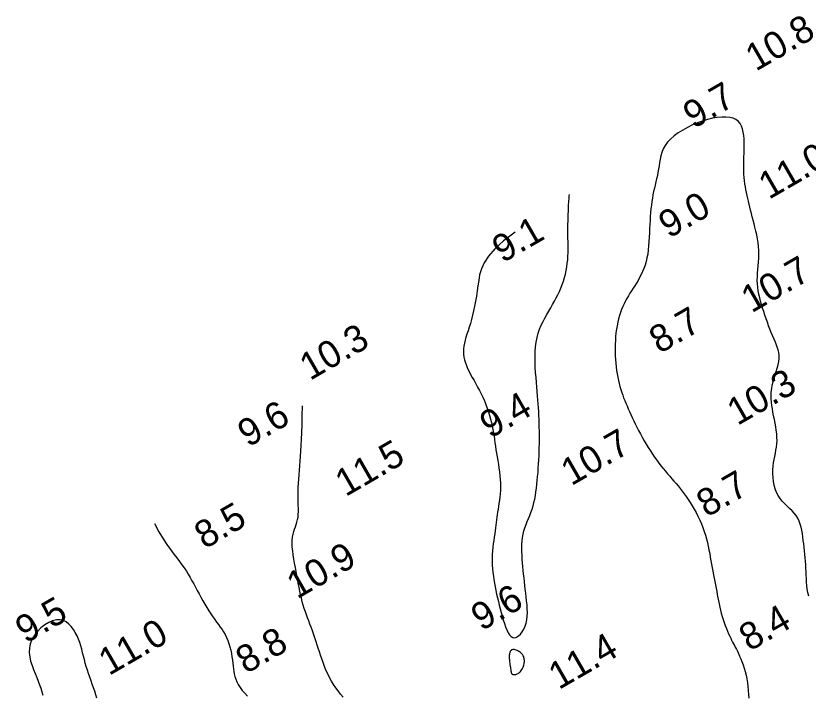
# Model space of a CAD drawing. Extents: x 3024098 to 3056816, y 418252 to 509144.
# Drawn here: x 3036172.1 to 3036317.9, y 420095.6 to 420220.7 of the extents above; entities that cross this region are included whole.
import ezdxf

# ---------------------------------------------------------------- set-up
doc = ezdxf.new("R2010")
doc.units = 0
doc.layers.add('V-CHAN-CONT-EL10', color=7, linetype='Continuous')
doc.layers.add('V-TOPO-SOUN-0911', color=7, linetype='Continuous')

msp = doc.modelspace()

# ---------------------------------------------------------------- linework, layer by layer
at = {"layer": 'V-CHAN-CONT-EL10'}
for points in [[(3036318.02, 420113.85), (3036317.85, 420114.51), (3036317.73, 420115.15), (3036317.64, 420115.79), (3036317.58, 420116.43), (3036317.55, 420117.07), (3036317.52, 420117.7), (3036317.5, 420118.34), (3036317.47, 420118.98), (3036317.44, 420119.62), (3036317.39, 420120.26), (3036317.34, 420120.9), (3036317.28, 420121.55), (3036317.21, 420122.19), (3036317.14, 420122.83), (3036317.06, 420123.47), (3036316.99, 420124.1), (3036316.91, 420124.73), (3036316.82, 420125.35), (3036316.72, 420125.96), (3036316.6, 420126.55), (3036316.44, 420127.12), (3036316.24, 420127.67), (3036316, 420128.19), (3036315.7, 420128.68), (3036315.34, 420129.13), (3036314.93, 420129.57), (3036314.48, 420129.99), (3036314.03, 420130.42), (3036313.57, 420130.85), (3036313.13, 420131.31), (3036312.72, 420131.8), (3036312.36, 420132.34), (3036312.06, 420132.94), (3036311.82, 420133.58), (3036311.64, 420134.25), (3036311.51, 420134.95), (3036311.43, 420135.66), (3036311.4, 420136.37), (3036311.4, 420137.07), (3036311.45, 420137.74), (3036311.52, 420138.38), (3036311.62, 420138.98), (3036311.74, 420139.57), (3036311.85, 420140.15), (3036311.96, 420140.72), (3036312.06, 420141.29), (3036312.13, 420141.87), (3036312.16, 420142.46), (3036312.15, 420143.08), (3036312.1, 420143.72), (3036312.01, 420144.37), (3036311.91, 420145.04), (3036311.79, 420145.71), (3036311.66, 420146.37), (3036311.53, 420147.04), (3036311.41, 420147.69), (3036311.3, 420148.33), (3036311.21, 420148.96), (3036311.14, 420149.58), (3036311.1, 420150.2), (3036311.08, 420150.81), (3036311.1, 420151.42), (3036311.17, 420152.04), (3036311.27, 420152.66), (3036311.42, 420153.29), (3036311.59, 420153.93), (3036311.79, 420154.56), (3036311.99, 420155.2), (3036312.17, 420155.82), (3036312.34, 420156.43), (3036312.46, 420157.02), (3036312.52, 420157.59), (3036312.52, 420158.14), (3036312.46, 420158.67), (3036312.35, 420159.18), (3036312.2, 420159.69), (3036312.01, 420160.2), (3036311.8, 420160.72), (3036311.57, 420161.25), (3036311.33, 420161.81), (3036311.08, 420162.39), (3036310.85, 420162.99), (3036310.61, 420163.62), (3036310.38, 420164.26), (3036310.15, 420164.91), (3036309.93, 420165.56), (3036309.71, 420166.22), (3036309.51, 420166.87), (3036309.32, 420167.52), (3036309.14, 420168.16), (3036308.97, 420168.79), (3036308.83, 420169.43), (3036308.71, 420170.06), (3036308.62, 420170.7), (3036308.56, 420171.34), (3036308.53, 420171.99), (3036308.54, 420172.64), (3036308.58, 420173.31), (3036308.64, 420173.98), (3036308.7, 420174.66), (3036308.76, 420175.35), (3036308.81, 420176.05), (3036308.83, 420176.76), (3036308.82, 420177.47), (3036308.77, 420178.19), (3036308.69, 420178.91), (3036308.57, 420179.63), (3036308.43, 420180.34), (3036308.27, 420181.05), (3036308.1, 420181.74), (3036307.93, 420182.41), (3036307.75, 420183.06), (3036307.59, 420183.69), (3036307.44, 420184.29), (3036307.29, 420184.87), (3036307.15, 420185.44), (3036307.01, 420185.99), (3036306.89, 420186.54), (3036306.77, 420187.07), (3036306.65, 420187.61), (3036306.54, 420188.14), (3036306.43, 420188.68), (3036306.34, 420189.22), (3036306.25, 420189.77), (3036306.18, 420190.34), (3036306.12, 420190.91), (3036306.07, 420191.5), (3036306.04, 420192.1), (3036306.03, 420192.73), (3036306.03, 420193.37), (3036306.04, 420194.03), (3036306.06, 420194.69), (3036306.08, 420195.36), (3036306.09, 420196.03), (3036306.1, 420196.71), (3036306.1, 420197.37), (3036306.08, 420198.03), (3036306.03, 420198.67), (3036305.95, 420199.29), (3036305.82, 420199.86), (3036305.63, 420200.39), (3036305.37, 420200.86), (3036305.03, 420201.26), (3036304.6, 420201.58), (3036304.07, 420201.82), (3036303.45, 420201.97), (3036302.75, 420202.05), (3036301.98, 420202.04), (3036301.15, 420201.96), (3036300.28, 420201.81), (3036299.38, 420201.6), (3036298.45, 420201.31), (3036297.52, 420200.97), (3036296.59, 420200.58), (3036295.68, 420200.13), (3036294.81, 420199.65), (3036293.99, 420199.12), (3036293.24, 420198.57), (3036292.58, 420197.99), (3036292.02, 420197.4), (3036291.58, 420196.79), (3036291.23, 420196.17), (3036290.98, 420195.54), (3036290.78, 420194.91), (3036290.64, 420194.29), (3036290.54, 420193.66), (3036290.44, 420193.04), (3036290.35, 420192.44), (3036290.25, 420191.84), (3036290.13, 420191.26), (3036290, 420190.68), (3036289.86, 420190.1), (3036289.72, 420189.52), (3036289.58, 420188.94), (3036289.45, 420188.35), (3036289.33, 420187.74), (3036289.22, 420187.12), (3036289.12, 420186.49), (3036289.03, 420185.83), (3036288.96, 420185.16), (3036288.89, 420184.46), (3036288.83, 420183.75), (3036288.78, 420183.02), (3036288.74, 420182.27), (3036288.71, 420181.5), (3036288.67, 420180.71), (3036288.64, 420179.92), (3036288.59, 420179.13), (3036288.53, 420178.34), (3036288.45, 420177.58), (3036288.35, 420176.83), (3036288.22, 420176.11), (3036288.05, 420175.43), (3036287.86, 420174.79), (3036287.64, 420174.17), (3036287.39, 420173.59), (3036287.13, 420173.03), (3036286.85, 420172.49), (3036286.57, 420171.98), (3036286.27, 420171.48), (3036285.98, 420171), (3036285.68, 420170.53), (3036285.38, 420170.06), (3036285.09, 420169.6), (3036284.8, 420169.14), (3036284.52, 420168.66), (3036284.26, 420168.18), (3036284, 420167.68), (3036283.77, 420167.16), (3036283.55, 420166.62), (3036283.34, 420166.06), (3036283.16, 420165.48), (3036282.99, 420164.88), (3036282.84, 420164.26), (3036282.71, 420163.62), (3036282.61, 420162.97), (3036282.52, 420162.3), (3036282.45, 420161.61), (3036282.4, 420160.92), (3036282.38, 420160.21), (3036282.36, 420159.51), (3036282.37, 420158.8), (3036282.39, 420158.1), (3036282.43, 420157.41), (3036282.49, 420156.73), (3036282.56, 420156.06), (3036282.64, 420155.41), (3036282.74, 420154.77), (3036282.85, 420154.16), (3036282.97, 420153.55), (3036283.1, 420152.97), (3036283.25, 420152.42), (3036283.4, 420151.88), (3036283.57, 420151.36), (3036283.75, 420150.86), (3036283.93, 420150.36), (3036284.13, 420149.86), (3036284.34, 420149.37), (3036284.55, 420148.86), (3036284.78, 420148.35), (3036285.02, 420147.81), (3036285.26, 420147.27), (3036285.52, 420146.7), (3036285.78, 420146.12), (3036286.06, 420145.54), (3036286.36, 420144.93), (3036286.67, 420144.32), (3036287, 420143.71), (3036287.34, 420143.08), (3036287.7, 420142.45), (3036288.07, 420141.82), (3036288.45, 420141.2), (3036288.84, 420140.59), (3036289.23, 420139.99), (3036289.63, 420139.41), (3036290.03, 420138.85), (3036290.43, 420138.31), (3036290.83, 420137.8), (3036291.23, 420137.31), (3036291.62, 420136.83), (3036292.02, 420136.36), (3036292.41, 420135.91), (3036292.8, 420135.46), (3036293.18, 420135.02), (3036293.57, 420134.57), (3036293.95, 420134.12), (3036294.33, 420133.66), (3036294.71, 420133.19), (3036295.08, 420132.7), (3036295.46, 420132.19), (3036295.83, 420131.66), (3036296.19, 420131.09), (3036296.56, 420130.49), (3036296.92, 420129.86), (3036297.27, 420129.21), (3036297.61, 420128.54), (3036297.94, 420127.85), (3036298.24, 420127.16), (3036298.52, 420126.46), (3036298.77, 420125.76), (3036298.98, 420125.07), (3036299.18, 420124.38), (3036299.35, 420123.69), (3036299.5, 420123.02), (3036299.63, 420122.35), (3036299.76, 420121.68), (3036299.88, 420121.02), (3036300, 420120.36), (3036300.12, 420119.71), (3036300.24, 420119.06), (3036300.36, 420118.42), (3036300.48, 420117.78), (3036300.6, 420117.15), (3036300.72, 420116.53), (3036300.84, 420115.92), (3036300.95, 420115.32), (3036301.06, 420114.72), (3036301.16, 420114.14), (3036301.26, 420113.55), (3036301.37, 420112.98), (3036301.49, 420112.41), (3036301.61, 420111.83), (3036301.75, 420111.26), (3036301.9, 420110.68), (3036302.06, 420110.11), (3036302.25, 420109.53), (3036302.44, 420108.96), (3036302.64, 420108.41), (3036302.85, 420107.88), (3036303.05, 420107.37), (3036303.25, 420106.9), (3036303.44, 420106.47), (3036303.63, 420106.08), (3036303.8, 420105.72), (3036303.97, 420105.39), (3036304.14, 420105.07), (3036304.31, 420104.75), (3036304.48, 420104.42), (3036304.67, 420104.08), (3036304.86, 420103.7), (3036305.06, 420103.28), (3036305.27, 420102.82), (3036305.49, 420102.32), (3036305.7, 420101.79), (3036305.91, 420101.21), (3036306.11, 420100.61), (3036306.29, 420099.97), (3036306.45, 420099.31), (3036306.59, 420098.61), (3036306.7, 420097.9), (3036306.79, 420097.18), (3036306.87, 420096.45), (3036306.92, 420095.73), (3036306.96, 420095.03)], [(3036263.94, 420180.84), (3036261.84, 420179.25), (3036260.25, 420177.8), (3036259.08, 420176.46), (3036258.28, 420175.23), (3036257.75, 420174.08), (3036257.43, 420173.01), (3036257.25, 420171.98), (3036257.12, 420170.99), (3036256.98, 420170.02), (3036256.84, 420169.07), (3036256.68, 420168.15), (3036256.5, 420167.25), (3036256.32, 420166.39), (3036256.12, 420165.57), (3036255.92, 420164.78), (3036255.72, 420164.04), (3036255.51, 420163.35), (3036255.3, 420162.7), (3036255.1, 420162.09), (3036254.91, 420161.51), (3036254.75, 420160.95), (3036254.61, 420160.41), (3036254.51, 420159.89), (3036254.45, 420159.38), (3036254.44, 420158.87), (3036254.46, 420158.36), (3036254.54, 420157.85), (3036254.65, 420157.34), (3036254.81, 420156.82), (3036255, 420156.29), (3036255.22, 420155.76), (3036255.47, 420155.22), (3036255.76, 420154.67), (3036256.06, 420154.1), (3036256.39, 420153.53), (3036256.72, 420152.94), (3036257.06, 420152.34), (3036257.4, 420151.72), (3036257.72, 420151.1), (3036258.03, 420150.45), (3036258.32, 420149.8), (3036258.59, 420149.13), (3036258.84, 420148.46), (3036259.06, 420147.78), (3036259.26, 420147.11), (3036259.45, 420146.44), (3036259.61, 420145.78), (3036259.75, 420145.13), (3036259.87, 420144.5), (3036259.98, 420143.88), (3036260.08, 420143.27), (3036260.17, 420142.66), (3036260.25, 420142.05), (3036260.34, 420141.43), (3036260.43, 420140.8), (3036260.52, 420140.15), (3036260.63, 420139.48), (3036260.75, 420138.8), (3036260.87, 420138.1), (3036260.98, 420137.4), (3036261.08, 420136.7), (3036261.17, 420136), (3036261.23, 420135.3), (3036261.27, 420134.62), (3036261.27, 420133.96), (3036261.25, 420133.31), (3036261.2, 420132.68), (3036261.14, 420132.07), (3036261.06, 420131.48), (3036260.98, 420130.91), (3036260.89, 420130.36), (3036260.81, 420129.84), (3036260.73, 420129.33), (3036260.67, 420128.84), (3036260.61, 420128.36), (3036260.55, 420127.88), (3036260.49, 420127.39), (3036260.43, 420126.9), (3036260.36, 420126.39), (3036260.28, 420125.86), (3036260.2, 420125.29), (3036260.11, 420124.71), (3036260.02, 420124.1), (3036259.94, 420123.47), (3036259.86, 420122.83), (3036259.8, 420122.17), (3036259.75, 420121.51), (3036259.73, 420120.85), (3036259.73, 420120.19), (3036259.75, 420119.53), (3036259.8, 420118.86), (3036259.87, 420118.2), (3036259.95, 420117.54), (3036260.05, 420116.88), (3036260.16, 420116.21), (3036260.28, 420115.55), (3036260.42, 420114.88), (3036260.56, 420114.21), (3036260.71, 420113.54), (3036260.87, 420112.87), (3036261.03, 420112.19), (3036261.21, 420111.51), (3036261.39, 420110.84), (3036261.58, 420110.15), (3036261.77, 420109.47), (3036261.98, 420108.81), (3036262.2, 420108.18), (3036262.43, 420107.61), (3036262.68, 420107.11), (3036262.94, 420106.7), (3036263.23, 420106.4), (3036263.54, 420106.22), (3036263.88, 420106.19), (3036264.23, 420106.29), (3036264.58, 420106.52), (3036264.92, 420106.84), (3036265.24, 420107.25), (3036265.53, 420107.74), (3036265.78, 420108.29), (3036265.97, 420108.88), (3036266.11, 420109.51), (3036266.18, 420110.16), (3036266.21, 420110.84), (3036266.19, 420111.53), (3036266.15, 420112.24), (3036266.08, 420112.95), (3036266, 420113.67), (3036265.92, 420114.39), (3036265.83, 420115.1), (3036265.75, 420115.8), (3036265.67, 420116.5), (3036265.6, 420117.19), (3036265.52, 420117.89), (3036265.46, 420118.58), (3036265.39, 420119.27), (3036265.33, 420119.96), (3036265.28, 420120.64), (3036265.23, 420121.33), (3036265.2, 420122.01), (3036265.19, 420122.69), (3036265.2, 420123.35), (3036265.24, 420124.01), (3036265.31, 420124.64), (3036265.42, 420125.26), (3036265.57, 420125.85), (3036265.75, 420126.43), (3036265.96, 420127), (3036266.18, 420127.56), (3036266.41, 420128.12), (3036266.65, 420128.69), (3036266.87, 420129.26), (3036267.08, 420129.84), (3036267.26, 420130.45), (3036267.42, 420131.07), (3036267.56, 420131.71), (3036267.68, 420132.36), (3036267.79, 420133.03), (3036267.88, 420133.72), (3036267.96, 420134.43), (3036268.03, 420135.15), (3036268.1, 420135.88), (3036268.17, 420136.63), (3036268.22, 420137.38), (3036268.27, 420138.14), (3036268.32, 420138.91), (3036268.36, 420139.68), (3036268.39, 420140.45), (3036268.41, 420141.21), (3036268.43, 420141.97), (3036268.43, 420142.72), (3036268.43, 420143.46), (3036268.42, 420144.2), (3036268.41, 420144.94), (3036268.39, 420145.66), (3036268.36, 420146.38), (3036268.33, 420147.1), (3036268.29, 420147.81), (3036268.25, 420148.52), (3036268.2, 420149.24), (3036268.14, 420149.97), (3036268.08, 420150.73), (3036268.02, 420151.51), (3036267.95, 420152.32), (3036267.88, 420153.17), (3036267.81, 420154.07), (3036267.73, 420154.99), (3036267.67, 420155.95), (3036267.63, 420156.91), (3036267.62, 420157.87), (3036267.64, 420158.81), (3036267.71, 420159.73), (3036267.82, 420160.61), (3036267.99, 420161.45), (3036268.21, 420162.23), (3036268.47, 420162.98), (3036268.77, 420163.7), (3036269.09, 420164.38), (3036269.43, 420165.04), (3036269.79, 420165.68), (3036270.14, 420166.3), (3036270.5, 420166.92), (3036270.85, 420167.53), (3036271.18, 420168.13), (3036271.51, 420168.74), (3036271.82, 420169.34), (3036272.11, 420169.95), (3036272.38, 420170.57), (3036272.62, 420171.2), (3036272.84, 420171.84), (3036273.04, 420172.48), (3036273.21, 420173.14), (3036273.35, 420173.8), (3036273.47, 420174.46), (3036273.56, 420175.12), (3036273.63, 420175.78), (3036273.68, 420176.43), (3036273.7, 420177.07), (3036273.71, 420177.72), (3036273.71, 420178.38), (3036273.7, 420179.05), (3036273.68, 420179.76), (3036273.67, 420180.5), (3036273.66, 420181.29), (3036273.67, 420182.13), (3036273.69, 420183.04), (3036273.72, 420183.97), (3036273.76, 420184.88), (3036273.81, 420185.73), (3036273.85, 420186.49), (3036273.89, 420187.11), (3036273.92, 420187.56), (3036273.94, 420187.78)], [(3036232.29, 420095.27), (3036231.85, 420095.82), (3036231.4, 420096.38), (3036230.97, 420096.96), (3036230.55, 420097.57), (3036230.16, 420098.19), (3036229.79, 420098.84), (3036229.46, 420099.52), (3036229.15, 420100.21), (3036228.87, 420100.9), (3036228.61, 420101.6), (3036228.37, 420102.29), (3036228.15, 420102.96), (3036227.93, 420103.61), (3036227.73, 420104.24), (3036227.54, 420104.84), (3036227.35, 420105.42), (3036227.16, 420105.98), (3036226.98, 420106.53), (3036226.79, 420107.08), (3036226.6, 420107.62), (3036226.4, 420108.16), (3036226.19, 420108.71), (3036225.98, 420109.27), (3036225.77, 420109.83), (3036225.56, 420110.4), (3036225.35, 420110.98), (3036225.15, 420111.58), (3036224.96, 420112.19), (3036224.78, 420112.81), (3036224.62, 420113.45), (3036224.47, 420114.1), (3036224.33, 420114.77), (3036224.19, 420115.46), (3036224.06, 420116.16), (3036223.94, 420116.87), (3036223.81, 420117.61), (3036223.67, 420118.36), (3036223.53, 420119.12), (3036223.38, 420119.89), (3036223.24, 420120.66), (3036223.12, 420121.42), (3036223.02, 420122.16), (3036222.95, 420122.87), (3036222.91, 420123.54), (3036222.92, 420124.16), (3036222.98, 420124.72), (3036223.08, 420125.24), (3036223.21, 420125.72), (3036223.37, 420126.17), (3036223.52, 420126.61), (3036223.68, 420127.04), (3036223.81, 420127.48), (3036223.93, 420127.93), (3036224, 420128.4), (3036224.05, 420128.9), (3036224.07, 420129.43), (3036224.07, 420129.98), (3036224.06, 420130.56), (3036224.05, 420131.16), (3036224.03, 420131.8), (3036224.03, 420132.46), (3036224.04, 420133.15), (3036224.06, 420133.87), (3036224.1, 420134.62), (3036224.14, 420135.39), (3036224.19, 420136.18), (3036224.25, 420137.01), (3036224.32, 420137.85), (3036224.39, 420138.71), (3036224.46, 420139.6), (3036224.54, 420140.54), (3036224.61, 420141.56), (3036224.67, 420142.68), (3036224.73, 420143.95), (3036224.77, 420145.39), (3036224.79, 420147.03), (3036224.8, 420148.89)], [(3036197.57, 420127.19), (3036198.41, 420125.7), (3036199.18, 420124.42), (3036199.89, 420123.33), (3036200.54, 420122.4), (3036201.14, 420121.59), (3036201.69, 420120.88), (3036202.19, 420120.24), (3036202.64, 420119.63), (3036203.06, 420119.04), (3036203.45, 420118.45), (3036203.81, 420117.87), (3036204.16, 420117.28), (3036204.49, 420116.69), (3036204.81, 420116.1), (3036205.13, 420115.5), (3036205.46, 420114.89), (3036205.79, 420114.26), (3036206.14, 420113.63), (3036206.5, 420113), (3036206.85, 420112.37), (3036207.22, 420111.76), (3036207.58, 420111.16), (3036207.95, 420110.59), (3036208.31, 420110.05), (3036208.67, 420109.55), (3036209.02, 420109.07), (3036209.37, 420108.61), (3036209.7, 420108.16), (3036210.02, 420107.71), (3036210.31, 420107.24), (3036210.59, 420106.76), (3036210.85, 420106.24), (3036211.07, 420105.69), (3036211.27, 420105.11), (3036211.45, 420104.51), (3036211.61, 420103.89), (3036211.74, 420103.28), (3036211.85, 420102.67), (3036211.95, 420102.08), (3036212.02, 420101.51), (3036212.08, 420100.98), (3036212.14, 420100.47), (3036212.2, 420099.99), (3036212.27, 420099.51), (3036212.38, 420099.04), (3036212.53, 420098.57), (3036212.73, 420098.08), (3036213, 420097.58), (3036213.34, 420097.04), (3036213.74, 420096.5), (3036214.21, 420095.95), (3036214.73, 420095.4)], [(3036186.99, 420095.03), (3036186.79, 420095.67), (3036186.59, 420096.32), (3036186.37, 420096.97), (3036186.15, 420097.62), (3036185.92, 420098.27), (3036185.69, 420098.92), (3036185.46, 420099.57), (3036185.25, 420100.22), (3036185.04, 420100.87), (3036184.85, 420101.51), (3036184.68, 420102.15), (3036184.52, 420102.79), (3036184.36, 420103.42), (3036184.19, 420104.05), (3036184.02, 420104.68), (3036183.82, 420105.3), (3036183.6, 420105.92), (3036183.33, 420106.53), (3036183.02, 420107.13), (3036182.67, 420107.71), (3036182.27, 420108.24), (3036181.83, 420108.71), (3036181.33, 420109.09), (3036180.78, 420109.36), (3036180.19, 420109.5), (3036179.54, 420109.49), (3036178.84, 420109.32), (3036178.12, 420109), (3036177.39, 420108.55), (3036176.7, 420107.99), (3036176.06, 420107.34), (3036175.5, 420106.63), (3036175.04, 420105.86), (3036174.73, 420105.07), (3036174.56, 420104.27), (3036174.54, 420103.47), (3036174.63, 420102.67), (3036174.8, 420101.87), (3036175.05, 420101.09), (3036175.33, 420100.33), (3036175.63, 420099.58), (3036175.93, 420098.87), (3036176.19, 420098.18), (3036176.43, 420097.52), (3036176.65, 420096.87), (3036176.85, 420096.23), (3036177.03, 420095.58)]]:
    msp.add_lwpolyline(points, dxfattribs=at)
msp.add_lwpolyline([(3036263.62, 420099.43), (3036263.72, 420099.41), (3036263.83, 420099.41), (3036263.95, 420099.41), (3036264.08, 420099.43), (3036264.22, 420099.47), (3036264.36, 420099.53), (3036264.51, 420099.6), (3036264.65, 420099.71), (3036264.8, 420099.84), (3036264.94, 420099.99), (3036265.07, 420100.16), (3036265.19, 420100.34), (3036265.31, 420100.54), (3036265.41, 420100.74), (3036265.5, 420100.94), (3036265.56, 420101.15), (3036265.61, 420101.36), (3036265.65, 420101.57), (3036265.66, 420101.77), (3036265.66, 420101.97), (3036265.65, 420102.16), (3036265.62, 420102.35), (3036265.58, 420102.52), (3036265.53, 420102.68), (3036265.46, 420102.83), (3036265.38, 420102.97), (3036265.29, 420103.1), (3036265.18, 420103.23), (3036265.06, 420103.34), (3036264.94, 420103.45), (3036264.79, 420103.56), (3036264.64, 420103.66), (3036264.48, 420103.75), (3036264.31, 420103.83), (3036264.14, 420103.9), (3036263.97, 420103.95), (3036263.81, 420103.99), (3036263.66, 420104.01), (3036263.52, 420104.01), (3036263.4, 420103.98), (3036263.29, 420103.93), (3036263.2, 420103.86), (3036263.12, 420103.77), (3036263.05, 420103.66), (3036263, 420103.54), (3036262.96, 420103.4), (3036262.92, 420103.26), (3036262.9, 420103.1), (3036262.89, 420102.94), (3036262.88, 420102.76), (3036262.88, 420102.58), (3036262.89, 420102.38), (3036262.9, 420102.17), (3036262.92, 420101.95), (3036262.94, 420101.72), (3036262.98, 420101.48), (3036263.01, 420101.23), (3036263.04, 420100.98), (3036263.08, 420100.74), (3036263.12, 420100.5), (3036263.15, 420100.29), (3036263.19, 420100.09), (3036263.22, 420099.93), (3036263.25, 420099.79), (3036263.27, 420099.69), (3036263.3, 420099.61), (3036263.33, 420099.55), (3036263.37, 420099.51), (3036263.41, 420099.48), (3036263.47, 420099.46), (3036263.54, 420099.44)], close=True, dxfattribs=at)

# ---------------------------------------------------------------- texts
at = {"layer": 'V-TOPO-SOUN-0911'}
for s, p in [('10.8 ', (3036308.25, 420210.37)), ('9.7', (3036296.77, 420199.78)), ('11.0 ', (3036310.66, 420186.78)), ('9.0', (3036292.26, 420179.6)), ('9.1', (3036261.64, 420175.09)), ('10.7 ', (3036307.46, 420165.88)), ('8.7', (3036290.53, 420158.38)), ('10.3 ', (3036226.2, 420153.45)), ('10.3 ', (3036304.87, 420145.15)), ('9.4', (3036259.36, 420142.76)), ('9.6', (3036214.81, 420141.16)), ('10.7 ', (3036274.29, 420134.06)), ('11.5 ', (3036232.75, 420132.06)), ('8.7', (3036299.23, 420128.26)), ('8.5', (3036206.83, 420122.42)), ('10.9 ', (3036223.83, 420113.23)), ('9.6', (3036257.76, 420107.33)), ('9.5', (3036173.89, 420105.03)), ('8.4', (3036307.07, 420103.59)), ('11.0 ', (3036189.21, 420099.12)), ('8.8', (3036214.45, 420099.45)), ('11.4 ', (3036272, 420096.53))]:
    msp.add_text(s, height=5, rotation=30, dxfattribs=at).set_placement(p)

doc.saveas('drawing.dxf')
